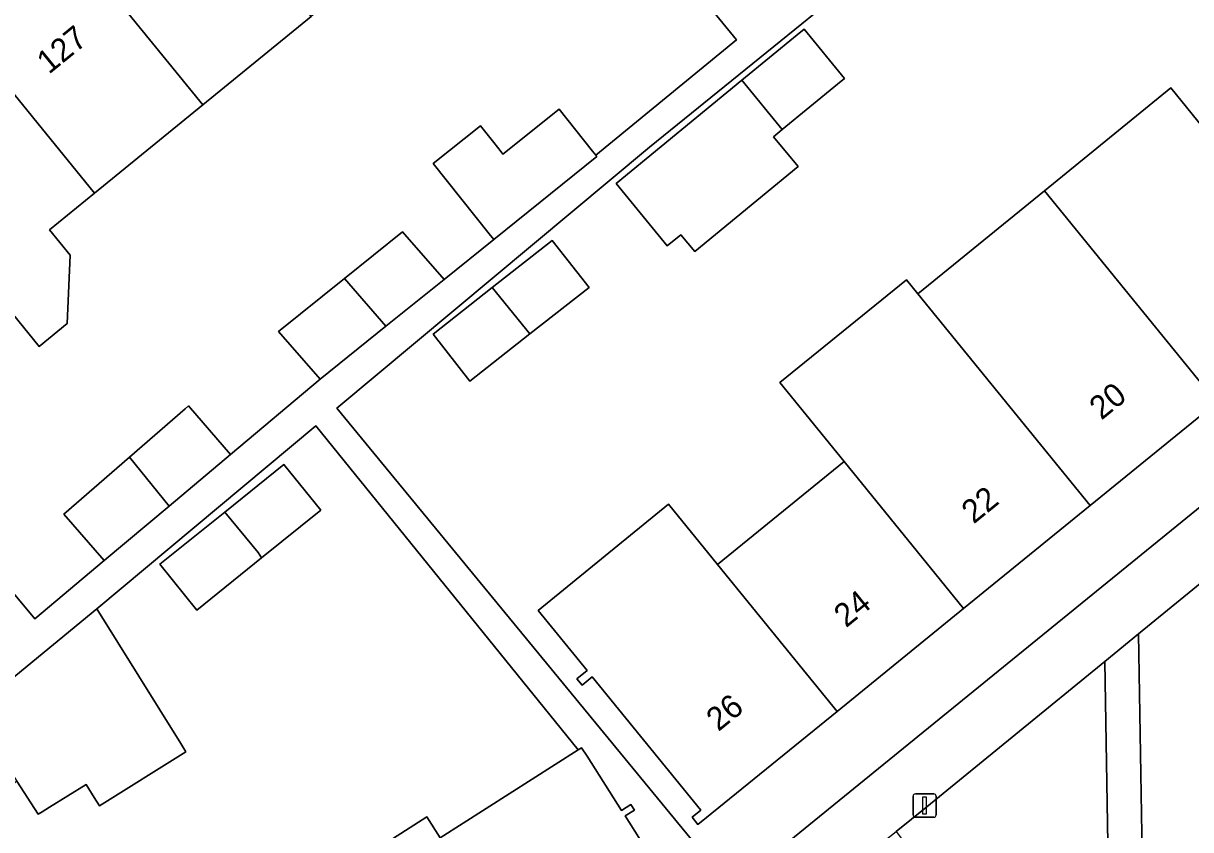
# Model space of a CAD drawing. Extents: x 162523 to 163266, y 381230 to 382050.
# Drawn here: x 162738.3 to 162788.4, y 381937.6 to 381972.2 of the extents above; entities that cross this region are included whole.
import ezdxf

# ---------------------------------------------------------------- set-up
doc = ezdxf.new("R2010")
doc.units = 0
for name, color, linetype in [('IMGEO_Erf', 7, 'Continuous'), ('IMGEO_Groenvoorziening', 7, 'Continuous'), ('IMGEO_Lichtmast', 7, 'Continuous'), ('IMGEO_Pand', 7, 'Continuous'), ('IMGEO_Pand_nummerreeks', 7, 'Continuous'), ('IMGEO_Voetpad_open', 7, 'Continuous')]:
    doc.layers.add(name, color=color, linetype=linetype)

msp = doc.modelspace()

# ---------------------------------------------------------------- linework, layer by layer
at = {"layer": 'IMGEO_Erf'}
for points in [[(162732.554, 381954.124), (162738.772, 381946.654), (162741.754, 381949.157), (162740.021, 381951.151), (162742.833, 381953.595), (162745.228, 381955.676), (162745.368, 381955.798), (162747.178, 381953.712), (162751.019, 381956.937), (162749.236, 381958.99), (162752.063, 381961.266), (162754.556, 381963.273), (162756.339, 381961.22), (162758.471, 381962.936), (162758.272, 381963.186), (162755.869, 381966.199), (162757.899, 381967.818), (162758.471, 381967.101), (162758.788, 381966.703), (162758.865, 381966.608), (162761.271, 381968.527), (162762.708, 381966.726), (162762.844, 381966.555), (162768.881, 381971.507), (162753.421, 381990.397)], [(162791.158, 381987.964), (162778.763, 381977.926), (162765.152, 381966.904), (162751.736, 381955.695), (162768.666, 381935.102)], [(162735.998, 381971.481), (162740.65, 381975.271), (162745.301, 381979.061), (162749.952, 381982.851), (162755.1, 381987.046), (162755.311, 381986.787), (162754.92, 381986.468), (162757.868, 381982.851), (162759.81, 381980.468), (162760.168, 381980.759), (162760.407, 381980.465), (162755.293, 381976.297), (162750.642, 381972.507), (162745.991, 381968.717), (162741.338, 381964.926), (162739.41, 381963.354), (162740.294, 381962.269), (162740.169, 381959.329), (162738.962, 381958.345), (162736.688, 381961.136)], [(162789.494, 381955.936), (162784.062, 381951.519), (162778.632, 381947.102), (162773.201, 381942.685), (162767.594, 381938.125), (162767.235, 381937.833), (162766.986, 381938.139), (162767.354, 381938.438), (162764.448, 381942.01), (162762.698, 381944.162), (162762.262, 381943.807), (162762.036, 381944.086), (162762.472, 381944.44), (162760.372, 381947.022), (162765.97, 381951.576), (162768.07, 381948.993), (162773.501, 381953.41), (162770.747, 381956.797), (162776.177, 381961.213), (162776.668, 381960.608), (162782.1, 381965.026), (162787.53, 381969.442), (162789.793, 381966.66)], [(162769.457, 381935.743), (162807.789, 381966.925)], [(162749.705, 381934.387), (162755.605, 381938.152), (162756.177, 381937.257), (162762.092, 381941.031), (162750.83, 381954.939), (162741.431, 381947.086), (162745.038, 381941.301), (162745.259, 381940.947), (162741.547, 381938.633), (162741.326, 381938.987), (162740.974, 381939.552), (162739.412, 381938.578), (162739.09, 381938.378), (162738.916, 381938.269), (162738.009, 381939.687), (162735.646, 381937.77), (162735.444, 381938.02), (162733.443, 381940.506), (162730.652, 381938.206), (162730.416, 381938.037), (162732.889, 381934.449)]]:
    msp.add_lwpolyline(points, dxfattribs=at)
for points in [[(162773.226, 381969.604), (162770.85, 381967.654), (162770.481, 381967.351), (162771.535, 381966.066), (162767.093, 381962.421), (162766.5, 381963.143), (162765.916, 381962.664), (162763.717, 381965.344), (162769.113, 381969.771), (162771.49, 381971.721), (162771.791, 381971.968), (162773.527, 381969.851)], [(162760.024, 381958.887), (162757.45, 381956.864), (162755.867, 381958.878), (162758.408, 381960.874), (162760.978, 381962.893), (162762.56, 381960.879)], [(162744.148, 381948.998), (162746.925, 381951.235), (162749.465, 381953.282), (162751.046, 381951.32), (162748.501, 381949.27), (162745.728, 381947.036)]]:
    msp.add_lwpolyline(points, close=True, dxfattribs=at)
at = {"layer": 'IMGEO_Groenvoorziening'}
for points in [[(162805.699, 381944.222), (162795.773, 381953.883), (162786.142, 381946.013), (162786.343, 381934.002), (162801.594, 381938.69), (162808.646, 381941.198)], [(162784.884, 381933.543), (162784.691, 381944.826), (162777.06, 381938.584), (162775.737, 381937.535), (162776.556, 381936.441), (162776.645, 381936.193), (162776.698, 381935.856), (162776.769, 381935.573), (162776.804, 381935.343), (162776.857, 381935.006), (162777.331, 381931.33), (162780.446, 381932.147)]]:
    msp.add_lwpolyline(points, close=True, dxfattribs=at)
at = {"layer": 'IMGEO_Lichtmast'}
for p, q in [((162776.462, 381938.243), (162776.462, 381939.043)), ((162776.462, 381939.043), (162776.462, 381938.243)), ((162776.562, 381939.143), (162777.352, 381939.143)), ((162777.352, 381939.143), (162776.562, 381939.143)), ((162777.452, 381939.043), (162777.452, 381938.243)), ((162777.452, 381938.243), (162777.452, 381939.043)), ((162777.352, 381938.143), (162776.562, 381938.143)), ((162776.562, 381938.143), (162777.352, 381938.143))]:
    msp.add_line(p, q, dxfattribs=at)
msp.add_lwpolyline([(162776.882, 381939.018), (162777.032, 381939.018), (162777.032, 381938.268), (162776.882, 381938.268), (162776.882, 381939.018)], dxfattribs=at)
for centre, start, end in [((162776.562, 381939.043), 90, 180), ((162776.562, 381939.043), 90, 180), ((162777.352, 381939.043), 0, 90), ((162777.352, 381939.043), 360, 90), ((162776.562, 381938.243), 180, 270), ((162776.562, 381938.243), 180, 270), ((162777.352, 381938.243), 270, 0), ((162777.352, 381938.243), 270, 0)]:
    msp.add_arc(centre, 0.1, start, end, dxfattribs=at)
at = {"layer": 'IMGEO_Pand'}
for points in [[(162740.65, 381975.271), (162745.991, 381968.717), (162750.642, 381972.507), (162745.301, 381979.061)], [(162740.65, 381975.271), (162735.998, 381971.481), (162741.338, 381964.926), (162745.991, 381968.717)], [(162771.49, 381971.721), (162769.113, 381969.771), (162770.85, 381967.654), (162773.226, 381969.604), (162773.527, 381969.851), (162771.791, 381971.968)], [(162741.338, 381964.926), (162735.998, 381971.481), (162731.347, 381967.691), (162736.688, 381961.136), (162738.962, 381958.345), (162740.169, 381959.329), (162740.294, 381962.269), (162739.41, 381963.354)], [(162770.85, 381967.654), (162769.113, 381969.771), (162763.717, 381965.344), (162765.916, 381962.664), (162766.5, 381963.143), (162767.093, 381962.421), (162771.535, 381966.066), (162770.481, 381967.351)], [(162789.793, 381966.66), (162787.53, 381969.442), (162782.1, 381965.026), (162789.494, 381955.936), (162794.924, 381960.353)], [(162762.844, 381966.555), (162762.708, 381966.726), (162761.271, 381968.527), (162758.865, 381966.608), (162758.788, 381966.703), (162758.471, 381967.101), (162757.899, 381967.818), (162755.869, 381966.199), (162758.272, 381963.186), (162758.471, 381962.936), (162762.892, 381966.495)], [(162789.494, 381955.936), (162782.1, 381965.026), (162776.668, 381960.608), (162784.062, 381951.519)], [(162752.063, 381961.266), (162753.846, 381959.213), (162756.339, 381961.22), (162754.556, 381963.273)], [(162760.024, 381958.887), (162762.56, 381960.879), (162760.978, 381962.893), (162758.408, 381960.874)], [(162752.063, 381961.266), (162749.236, 381958.99), (162751.019, 381956.937), (162753.846, 381959.213)], [(162778.632, 381947.102), (162784.062, 381951.519), (162776.668, 381960.608), (162776.177, 381961.213), (162770.747, 381956.797), (162773.501, 381953.41)], [(162760.024, 381958.887), (162758.408, 381960.874), (162755.867, 381958.878), (162757.45, 381956.864)], [(162742.833, 381953.595), (162744.542, 381951.498), (162747.178, 381953.712), (162745.368, 381955.798), (162745.228, 381955.676)], [(162742.833, 381953.595), (162740.021, 381951.151), (162741.754, 381949.157), (162744.542, 381951.498)], [(162748.501, 381949.27), (162751.046, 381951.32), (162749.465, 381953.282), (162746.925, 381951.235), (162748.354, 381949.5)], [(162778.632, 381947.102), (162773.501, 381953.41), (162768.07, 381948.993), (162773.201, 381942.685)], [(162748.501, 381949.27), (162748.354, 381949.5), (162746.925, 381951.235), (162744.148, 381948.998), (162745.728, 381947.036)], [(162773.201, 381942.685), (162768.07, 381948.993), (162765.97, 381951.576), (162760.372, 381947.022), (162762.472, 381944.44), (162762.036, 381944.086), (162762.262, 381943.807), (162762.698, 381944.162), (162764.448, 381942.01), (162767.354, 381938.438), (162766.986, 381938.139), (162767.235, 381937.833), (162767.594, 381938.125)], [(162741.431, 381947.086), (162736.092, 381942.688), (162737.477, 381940.521), (162737.684, 381940.196), (162737.835, 381939.96), (162738.009, 381939.687), (162738.916, 381938.269), (162739.09, 381938.378), (162739.412, 381938.578), (162740.974, 381939.552), (162741.326, 381938.987), (162741.547, 381938.633), (162745.259, 381940.947), (162745.038, 381941.301)], [(162765.288, 381936.344), (162764.107, 381938.196), (162764.504, 381938.449), (162764.353, 381938.686), (162763.956, 381938.433), (162762.474, 381940.756), (162762.235, 381941.122), (162762.092, 381941.031), (162756.177, 381937.257), (162762.269, 381927.716), (162768.294, 381931.56), (162768.697, 381931.817), (162768.504, 381932.12), (162768.134, 381931.884), (162766.961, 381933.722)], [(162756.177, 381937.257), (162755.605, 381938.152), (162749.705, 381934.387), (162750.649, 381932.907), (162751.993, 381930.8), (162756.368, 381923.951), (162762.269, 381927.716)]]:
    msp.add_lwpolyline(points, close=True, dxfattribs=at)
at = {"layer": 'IMGEO_Voetpad_open'}
for points in [[(162753.421, 381990.397), (162768.881, 381971.507), (162762.844, 381966.555), (162762.892, 381966.495), (162758.471, 381962.936), (162756.339, 381961.22), (162753.846, 381959.213), (162751.019, 381956.937), (162747.178, 381953.712), (162744.542, 381951.498), (162741.754, 381949.157), (162738.772, 381946.654), (162732.554, 381954.124)], [(162768.666, 381935.102), (162751.736, 381955.695), (162765.152, 381966.904), (162778.763, 381977.926), (162791.158, 381987.964)], [(162809.3, 381967.947), (162809.19, 381968.046), (162807.848, 381966.972), (162807.789, 381966.925), (162769.457, 381935.743), (162768.666, 381935.102), (162766.961, 381933.722), (162768.134, 381931.884), (162768.504, 381932.12), (162768.697, 381931.817), (162768.294, 381931.56), (162770.37, 381928.325), (162775.579, 381930.87)], [(162773.513, 381935.77), (162775.737, 381937.535), (162777.06, 381938.584), (162784.691, 381944.826), (162786.142, 381946.013), (162795.773, 381953.883), (162796.926, 381954.826), (162798.43, 381956.032), (162798.977, 381956.468), (162806.17, 381962.203)], [(162724.976, 381933.581), (162730.416, 381938.037), (162730.652, 381938.206), (162733.443, 381940.506), (162736.092, 381942.688), (162741.431, 381947.086), (162750.83, 381954.939), (162762.092, 381941.031), (162762.235, 381941.122), (162762.474, 381940.756), (162763.956, 381938.433), (162764.353, 381938.686), (162764.504, 381938.449), (162764.107, 381938.196), (162765.288, 381936.344)]]:
    msp.add_lwpolyline(points, dxfattribs=at)
msp.add_lwpolyline([(162784.884, 381933.543), (162786.343, 381934.002), (162786.142, 381946.013), (162784.691, 381944.826)], close=True, dxfattribs=at)

# ---------------------------------------------------------------- texts
at = {"layer": 'IMGEO_Pand_nummerreeks'}
for s, rotation, p in [('127', 39.1753, (162739.381, 381970.006)), ('20', 39.1219, (162784.548, 381955.162)), ('22', 39.1219, (162779.065, 381950.703)), ('24', 39.1219, (162773.588, 381946.249)), ('26', 39.1219, (162768.11, 381941.794))]:
    msp.add_text(s, height=1, rotation=rotation, dxfattribs=at).set_placement(p)

doc.saveas('drawing.dxf')
